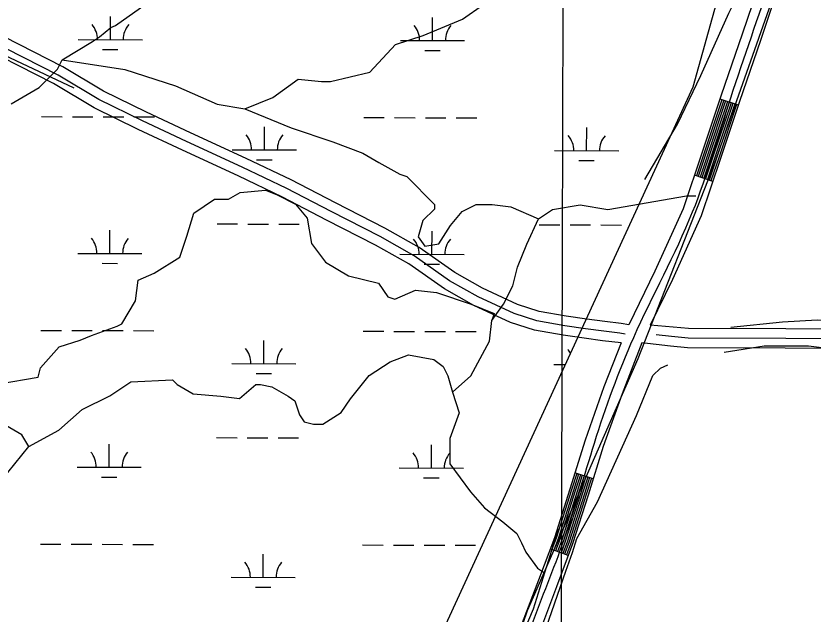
# Model space of a CAD drawing. Extents: x 3161615 to 3199515, y 867541 to 892976.
# Drawn here: x 3180664 to 3181905, y 876681 to 877611 of the extents above; entities that cross this region are included whole.
import ezdxf

# ---------------------------------------------------------------- set-up
doc = ezdxf.new("R2010")
doc.units = 0
for name, color, linetype in [('V-GRID-MAJR', 7, 'Continuous'), ('V-ROAD-CNTR', 7, 'Continuous'), ('V-SITE-VEGE', 7, 'Continuous'), ('V-TOPO-SHOR', 7, 'Continuous'), ('V-WETL-SWMP', 7, 'Continuous')]:
    doc.layers.add(name, color=color, linetype=linetype)

msp = doc.modelspace()

# ---------------------------------------------------------------- linework, layer by layer
at = {"layer": 'V-GRID-MAJR'}
msp.add_spline([(3181502.9, 872964.2), (3181519.7, 879023.4), (3181536.4, 885086), (3181553.2, 891148.7), (3181553.2, 891152.2)], degree=3, dxfattribs=at)
at = {"layer": 'V-ROAD-CNTR'}
for p, q in [((3181788.9, 877472.5), (3181760.4, 877482.1)), ((3181749.1, 877354), (3181720.7, 877363.6)), ((3181562.9, 876891.1), (3181534.2, 876900.1)), ((3181523.9, 876771.5), (3181495.8, 876782.1))]:
    msp.add_line(p, q, dxfattribs=at)
for points in [[(3182207.7, 878711.9), (3182212.6, 878692.5), (3182214.1, 878679.5), (3182213.6, 878667), (3182208.9, 878643.4), (3182195.8, 878607.3), (3182177.6, 878572.3), (3182149.7, 878530.4), (3182121.8, 878487.9), (3182067.9, 878393.9), (3182043.4, 878345.1), (3182023.3, 878294.4), (3181990.9, 878195.1), (3181959.1, 878096), (3181927, 877995.6), (3181895, 877895.1), (3181861.1, 877786.3), (3181826.8, 877677.9), (3181794.8, 877583), (3181762.4, 877488.1), (3181732.7, 877399.3), (3181703.1, 877311.3), (3181659, 877214), (3181618.4, 877130.5)], [(3182239.4, 878708.8), (3182242.1, 878697.9), (3182244.1, 878680.7), (3182243.5, 878663.5), (3182237.8, 878635.3), (3182223.3, 878595.3), (3182203.5, 878557.1), (3182174.8, 878513.9), (3182147.4, 878472.2), (3182094.4, 878379.7), (3182070.8, 878332.8), (3182051.6, 878284.2), (3182019.4, 878185.8), (3181987.6, 878086.9), (3181955.6, 877986.5), (3181923.6, 877886.1), (3181889.7, 877777.4), (3181855.3, 877668.6), (3181823.3, 877573.4), (3181790.9, 877478.5), (3181761.1, 877389.8), (3181731.1, 877300.3), (3181686.2, 877201.2), (3181651.7, 877130.2)], [(3181618.4, 877130.5), (3181606.4, 877132.6), (3181581.1, 877135.6), (3181552.7, 877139.5), (3181520.9, 877144.1), (3181478.5, 877151.4), (3181445, 877162.4), (3181390.6, 877187.5), (3181347.2, 877211.9), (3181291.7, 877250.9), (3181238, 877281.1), (3181161.3, 877320.3), (3181092.4, 877356.4), (3181022.5, 877389.5), (3180935.7, 877429.6), (3180867.1, 877461.6), (3180799.8, 877494.6), (3180736.9, 877532.4), (3180600.2, 877601.6)], [(3181612.7, 877116.2), (3181604.2, 877117.7), (3181579.2, 877120.7), (3181550.6, 877124.6), (3181518.6, 877129.3), (3181474.8, 877136.8), (3181439.5, 877148.5), (3181383.8, 877174.2), (3181339.2, 877199.2), (3181283.7, 877238.2), (3181230.9, 877267.9), (3181154.4, 877307), (3181085.7, 877343), (3181016.1, 877376), (3180929.4, 877416), (3180860.6, 877448.1), (3180792.6, 877481.4), (3180729.6, 877519.2), (3180593.6, 877588.2)], [(3181606.2, 877102.4), (3181577.3, 877105.9), (3181548.5, 877109.7), (3181516.2, 877114.5), (3181471.2, 877122.2), (3181434, 877134.5), (3181376.9, 877160.8), (3181331.2, 877186.5), (3181275.7, 877225.5), (3181223.8, 877254.7), (3181147.5, 877293.7), (3181079, 877329.5), (3181009.8, 877362.4), (3180923.1, 877402.4), (3180854.1, 877434.5), (3180785.4, 877468.2), (3180722.3, 877506.1), (3180587, 877574.7)], [(3181763.3, 877481.1), (3181735.5, 877398.3), (3181723.5, 877362.6)], [(3181766.1, 877480.2), (3181738.4, 877397.4), (3181726.4, 877361.7)], [(3181769, 877479.2), (3181741.2, 877396.4), (3181729.2, 877360.7)], [(3181771.8, 877478.3), (3181744.1, 877395.5), (3181732.1, 877359.7)], [(3181774.6, 877477.3), (3181746.9, 877394.5), (3181734.9, 877358.8)], [(3181777.5, 877476.4), (3181749.8, 877393.6), (3181737.8, 877357.8)], [(3181780.3, 877475.4), (3181752.6, 877392.6), (3181740.6, 877356.9)], [(3181783.2, 877474.5), (3181755.5, 877391.7), (3181743.5, 877355.9)], [(3181786, 877473.5), (3181758.3, 877390.7), (3181746.3, 877355)], [(3185349.2, 876703.1), (3185241.1, 876720.1), (3184355.3, 876851), (3183436.7, 876989.7), (3183098.8, 877042.5), (3182834.6, 877082.7), (3182622.7, 877117), (3182567.2, 877122.2), (3182524.7, 877121.8), (3182470.4, 877122.4), (3181711.3, 877125.1), (3181651.7, 877130.2)], [(3187217.2, 876379.5), (3186063.7, 876575.2), (3185238.8, 876705.3), (3184353.1, 876836.2), (3183434.5, 876974.9), (3183096.5, 877027.7), (3182832.3, 877067.9), (3182620.8, 877102.1), (3182566.6, 877107.2), (3182524.7, 877106.8), (3182470.3, 877107.4), (3181710.6, 877110.1), (3181684.7, 877112.3), (3181660.7, 877115)], [(3181606.2, 877102.4), (3181579.6, 877034), (3181550.1, 876951), (3181526.3, 876874.8), (3181502.4, 876799.4), (3181477.5, 876733.4), (3181452.2, 876666.7)], [(3181638.4, 877102.4), (3181607.8, 877023.5), (3181578.5, 876941.5), (3181555, 876865.8), (3181530.7, 876789.6), (3181505.5, 876722.8), (3181480.5, 876656.6)], [(3185360.9, 876670.9), (3185236.6, 876690.5), (3184350.8, 876821.3), (3183432.2, 876960.1), (3183094.2, 877012.9), (3182830, 877053.1), (3182619, 877087.2), (3182566, 877092.1), (3182524.6, 877091.8), (3182470.2, 877092.4), (3181709.9, 877095.1), (3181683.2, 877097.4), (3181638.4, 877102.4)], [(3181537.1, 876899.2), (3181529.2, 876873.9), (3181505.2, 876798.5), (3181498.6, 876781)], [(3181539.9, 876898.3), (3181532.1, 876873), (3181508.1, 876797.5), (3181501.4, 876779.9)], [(3181542.8, 876897.4), (3181534.9, 876872.1), (3181510.9, 876796.5), (3181504.2, 876778.9)], [(3181545.7, 876896.5), (3181537.8, 876871.2), (3181513.7, 876795.5), (3181507.1, 876777.8)], [(3181548.5, 876895.6), (3181540.6, 876870.3), (3181516.6, 876794.5), (3181509.9, 876776.8)], [(3181551.4, 876894.7), (3181543.5, 876869.4), (3181519.4, 876793.5), (3181512.7, 876775.7)], [(3181554.3, 876893.8), (3181546.4, 876868.5), (3181522.2, 876792.5), (3181515.5, 876774.6)], [(3181557.1, 876892.9), (3181549.2, 876867.6), (3181525.1, 876791.6), (3181518.3, 876773.6)], [(3181560, 876892), (3181552.1, 876866.7), (3181527.9, 876790.6), (3181521.1, 876772.5)]]:
    msp.add_lwpolyline(points, dxfattribs=at)
msp.add_spline([(3181142.9, 878745.8), (3181227.8, 878744.4), (3181287.2, 878734.5), (3181333.6, 878705.1), (3181384.3, 878697.1), (3181461, 878704.2), (3181526.8, 878723.9), (3181588.6, 878750.2), (3181691.6, 878808), (3181778.8, 878848.8), (3181891.1, 878885.3), (3181969.5, 878895), (3182042.6, 878893.6), (3182129.5, 878862.2), (3182187.3, 878804.8), (3182219.9, 878725.3), (3182228.6, 878665.3), (3182190.5, 878564.7), (3182134.6, 878480), (3182037.4, 878289.3), (3181973.4, 878091.5), (3181909.3, 877890.6), (3181841, 877673.2), (3181776.7, 877483.3), (3181717.1, 877305.8), (3181625.4, 877110.4), (3181564.3, 876946.2), (3181516.6, 876794.5), (3181466.3, 876661.7), (3181419.4, 876520.9), (3181351.7, 876343.8), (3181283.7, 876183.7), (3181207.7, 876034.9), (3181135.3, 875907.4), (3181063.8, 875793.7), (3180985.2, 875585.5), (3180930.6, 875426.9), (3180871.9, 875270.8), (3180807.9, 875086.5), (3180804, 874968.2), (3180830.5, 874831.4), (3180789.6, 874606.7), (3180731.2, 874459.8), (3180620.4, 874345.6), (3180437.1, 874039.4), (3180337.9, 873789.7), (3180301.3, 873695.1)], degree=3, dxfattribs=at)
at = {"layer": 'V-SITE-VEGE'}
for p, q in [((3181751.7, 877381.2), (3181894.3, 877785.4)), ((3181632.9, 877078.1), (3181751.7, 877381.2)), ((3181460.6, 876685.8), (3181632.9, 877078.1)), ((3181311, 876263.2), (3181460.6, 876685.8))]:
    msp.add_line(p, q, dxfattribs=at)
at = {"layer": 'V-TOPO-SHOR'}
for points in [[(3178932.8, 878416.5), (3180491, 877623), (3180753.7, 877499.7)], [(3180818.9, 877596.8), (3180883.9, 877643.5), (3180919.9, 877654.2), (3180959.6, 877650.5), (3180977.6, 877643.3), (3180992, 877636), (3181028, 877628.7), (3181060.4, 877628.6), (3181092.9, 877650.1), (3181143.4, 877678.8), (3181190.3, 877689.5), (3181237.2, 877700.2), (3181262.4, 877710.9), (3181305.8, 877743.3), (3181320.2, 877754), (3181352.7, 877786.4), (3181443.1, 877883.4), (3181464.8, 877930.2), (3181504.6, 877984.1), (3181540.8, 878038.1), (3181555.3, 878066.9), (3181609.5, 878131.6), (3181616.8, 878142.4)], [(3181643.4, 877356.7), (3181694.1, 877443.1), (3181730.4, 877518.7), (3181773.9, 877615.8), (3181821, 877709.4), (3181875.4, 877853.4), (3181908.2, 877957.8), (3181915.5, 878008.2), (3181926.5, 878069.5), (3181926.5, 878069.5)], [(3181020.3, 877466.6), (3181063.6, 877484.5), (3181103.3, 877513.2), (3181139.4, 877509.5), (3181153.8, 877509.4), (3181215.1, 877523.7), (3181254.8, 877566.8), (3181298.1, 877581.1), (3181359.4, 877606.2), (3181424.4, 877652.8), (3181467.8, 877685.1), (3181507.5, 877721.1), (3181583.3, 877771.3), (3181608.6, 877782.1), (3181684.4, 877825.1), (3181698.9, 877846.7), (3181727.8, 877904.2), (3181782, 877958.2), (3181789.3, 877979.8), (3181793, 878005), (3181825.6, 878058.9)], [(3180656.4, 877474.8), (3180699.7, 877499.9), (3180706.9, 877507.1), (3180728.6, 877528.6), (3180735.8, 877543), (3180782.8, 877571.7), (3180793.6, 877578.9), (3180811.7, 877593.3), (3180818.9, 877596.8)], [(3180735.8, 877543), (3180833.1, 877528.3), (3180912.3, 877502.9), (3180977.1, 877473.9), (3181020.3, 877466.6), (3181092.3, 877437.5), (3181157.1, 877415.7), (3181203.9, 877397.6), (3181229.1, 877383.1), (3181261.5, 877365), (3181272.3, 877361.4), (3181315.4, 877318), (3181315.4, 877310.8), (3181297.3, 877292.8), (3181290, 877267.6), (3181300.8, 877253.2), (3181322.4, 877256.7), (3181340.5, 877285.5), (3181358.6, 877307.1), (3181380.3, 877317.8), (3181405.5, 877317.7), (3181434.3, 877314.1), (3181477.5, 877295.9)], [(3180828.4, 877132), (3180850.1, 877167.9), (3180853.8, 877200.4), (3180879.1, 877211.1), (3180918.8, 877236.2), (3180929.7, 877268.6), (3180940.6, 877304.6), (3180973.1, 877326.1), (3180994.7, 877326.1), (3181012.8, 877336.8), (3181052.4, 877340.3), (3181070.4, 877333.1), (3181099.2, 877318.6), (3181117.1, 877296.9), (3181124.2, 877257.3), (3181145.8, 877228.4), (3181181.8, 877206.7), (3181228.6, 877195.7), (3181242.9, 877174.1), (3181253.7, 877170.4), (3181286.2, 877184.7), (3181318.6, 877181), (3181372.6, 877162.9), (3181408.6, 877148.4), (3181405, 877137.6)], [(3181343.4, 877026), (3181372.3, 877051.2), (3181401.3, 877105.1), (3181405, 877137.6), (3181423.1, 877162.7), (3181437.6, 877191.5), (3181444.9, 877220.3), (3181459.4, 877256.3), (3181477.5, 877295.9), (3181499.2, 877310.3), (3181542.4, 877317.4), (3181585.7, 877310), (3181708.2, 877331.3), (3181715.4, 877331.3), (3181722.7, 877331.3)], [(3180637.1, 877038.8), (3180698.4, 877049.4), (3180702.1, 877063.8), (3180731, 877096.2), (3180763.5, 877106.9), (3180781.5, 877114.1), (3180821.2, 877128.4), (3180828.4, 877132)], [(3181777, 877126.9), (3181857.8, 877135.1), (3181911.6, 877138.3), (3181985.6, 877134.8), (3182126.9, 877124.3), (3182377.5, 877123.6), (3182562.5, 877126.4), (3182639.8, 877117.8), (3182913.9, 877080.1)], [(3181766.8, 877088.3), (3181829.1, 877098.2), (3181898, 877098), (3182010.7, 877084.2), (3182202.4, 877080.3), (3182476.6, 877084.6), (3182564.1, 877081), (3182701.9, 877068.9), (3182856.6, 877051.6), (3182903.7, 877044.8), (3183038.2, 877015.8)], [(3180683.7, 876941.4), (3180730.6, 876966.5), (3180766.8, 876998.8), (3180810.1, 877020.3), (3180842.6, 877041.8), (3180907.4, 877045.2), (3180914.6, 877038), (3180939.8, 877023.5), (3180983, 877019.8), (3181011.9, 877016.1), (3181037.1, 877037.7), (3181044.4, 877037.7), (3181062.4, 877034), (3181087.6, 877019.5), (3181098.3, 877012.3), (3181105.5, 876990.6), (3181112.7, 876979.8), (3181127.1, 876976.2), (3181141.5, 876976.1), (3181170.4, 876994.1), (3181184.8, 877015.7), (3181213.8, 877051.6), (3181246.3, 877073.1), (3181275.1, 877083.9), (3181314.7, 877076.6), (3181329.1, 877065.7), (3181336.3, 877051.3), (3181343.4, 877026), (3181354.1, 876993.6), (3181339.6, 876954), (3181339.5, 876914.3), (3181371.8, 876871), (3181393.4, 876845.7), (3181422.1, 876824), (3181443.7, 876805.9), (3181450.9, 876791.5), (3181458.1, 876777.1), (3181476, 876751.8), (3181486.8, 876744.5)], [(3181379.7, 876386.3), (3181467.8, 876596.3), (3181520.3, 876747.5), (3181530.5, 876776.1), (3181537.3, 876797.9), (3181569.4, 876855), (3181630.3, 876989.4), (3181655.7, 877051.6), (3181667.5, 877063.3), (3181679.3, 877068.3)], [(3180640.3, 876887.4), (3180683.7, 876941.4), (3180673, 876959.4), (3180647.8, 876973.9), (3180626.2, 876977.6), (3180572.1, 876974.1)], [(3181124.4, 875904.3), (3181219, 876060.4), (3181285.1, 876218.3), (3181327.5, 876351.1), (3181342.7, 876388.1), (3181469.7, 876688.8), (3181508.7, 876813.1)]]:
    msp.add_lwpolyline(points, dxfattribs=at)
at = {"layer": 'V-WETL-SWMP'}
for p, q in [((3182021.6, 878586.8), (3181717.8, 877500.7)), ((3180810.7, 877574.5), (3180810.8, 877610.5)), ((3181312.6, 877573.1), (3181312.7, 877609.1)), ((3180760.7, 877574.6), (3180860.7, 877574.3)), ((3181262.6, 877573.2), (3181362.6, 877573)), ((3180798.6, 877559.1), (3180822.6, 877559)), ((3181300.5, 877557.7), (3181324.5, 877557.6)), ((3181717.8, 877500.7), (3181124.5, 876211.8)), ((3180703.5, 877454.7), (3180735.5, 877454.6)), ((3180751.5, 877454.6), (3180783.5, 877454.5)), ((3180799.5, 877454.4), (3180831.5, 877454.4)), ((3180847.5, 877454.3), (3180879.5, 877454.2)), ((3181205.4, 877453.3), (3181237.4, 877453.2)), ((3181253.4, 877453.2), (3181285.4, 877453.1)), ((3181301.4, 877453.1), (3181333.4, 877453)), ((3181349.4, 877452.9), (3181381.4, 877452.8)), ((3181050.7, 877403), (3181050.8, 877439)), ((3181552.6, 877401.6), (3181552.7, 877437.6)), ((3181000.7, 877403.1), (3181100.7, 877402.9)), ((3181502.6, 877401.8), (3181602.6, 877401.5)), ((3181038.6, 877387.6), (3181062.6, 877387.5)), ((3181540.5, 877386.2), (3181564.5, 877386.2)), ((3180976.9, 877287.8), (3181008.9, 877287.7)), ((3181024.9, 877287.6), (3181056.9, 877287.6)), ((3181072.9, 877287.5), (3181104.9, 877287.4)), ((3181478.8, 877286.4), (3181510.8, 877286.3)), ((3181526.8, 877286.3), (3181558.8, 877286.2)), ((3181574.8, 877286.1), (3181606.8, 877286)), ((3180809.8, 877241.8), (3180809.9, 877277.8)), ((3181311.7, 877240.4), (3181311.8, 877276.4)), ((3180759.8, 877241.9), (3180859.8, 877241.7)), ((3181261.7, 877240.6), (3181361.7, 877240.3)), ((3180797.7, 877226.4), (3180821.7, 877226.3)), ((3181299.6, 877225), (3181323.6, 877225)), ((3180702.6, 877122), (3180734.6, 877121.9)), ((3180750.6, 877121.9), (3180782.6, 877121.8)), ((3180798.6, 877121.8), (3180830.6, 877121.7)), ((3180846.6, 877121.6), (3180878.6, 877121.5)), ((3181204.5, 877120.6), (3181236.5, 877120.6)), ((3181252.5, 877120.5), (3181284.5, 877120.4)), ((3181300.5, 877120.4), (3181332.5, 877120.3)), ((3181348.5, 877120.2), (3181380.5, 877120.2)), ((3181049.7, 877070.3), (3181049.8, 877106.3)), ((3180999.7, 877070.5), (3181099.7, 877070.2)), ((3181501.7, 877069.1), (3181519.1, 877069)), ((3181037.7, 877054.9), (3181061.7, 877054.9)), ((3180808.8, 876909.1), (3180808.9, 876945.1)), ((3180976, 876955.1), (3181008, 876955)), ((3181024, 876955), (3181056, 876954.9)), ((3181072, 876954.8), (3181104, 876954.7)), ((3181310.7, 876907.7), (3181310.8, 876943.7)), ((3180758.8, 876909.3), (3180858.8, 876909)), ((3181260.7, 876907.9), (3181360.7, 876907.6)), ((3180796.8, 876893.7), (3180820.8, 876893.7)), ((3181298.7, 876892.3), (3181322.7, 876892.3)), ((3180701.7, 876789.4), (3180733.7, 876789.3)), ((3180749.7, 876789.2), (3180781.7, 876789.1)), ((3180797.7, 876789.1), (3180829.7, 876789)), ((3180845.7, 876789), (3180877.7, 876788.9)), ((3181203.6, 876788), (3181235.6, 876787.9)), ((3181251.6, 876787.8), (3181283.6, 876787.8)), ((3181299.6, 876787.7), (3181331.6, 876787.6)), ((3181347.6, 876787.6), (3181379.6, 876787.5)), ((3181048.8, 876737.7), (3181048.9, 876773.7)), ((3180998.8, 876737.8), (3181098.8, 876737.5)), ((3181036.8, 876722.3), (3181060.8, 876722.2))]:
    msp.add_line(p, q, dxfattribs=at)
for centre, start, end in [((3180755.4, 877575.1), 359.0699, 40.6135), ((3180865.9, 877574.8), 139.0699, 180.6135), ((3181257.3, 877573.7), 359.0699, 40.6135), ((3181367.8, 877573.4), 139.0699, 180.6135), ((3180995.4, 877403.6), 359.0699, 40.6135), ((3181105.9, 877403.3), 139.0699, 180.6135), ((3181497.3, 877402.2), 359.0699, 40.6135), ((3181607.8, 877401.9), 139.0699, 180.6135), ((3180754.5, 877242.4), 359.0699, 40.6135), ((3180865, 877242.1), 139.0699, 180.6135), ((3181256.4, 877241), 359.0699, 40.6135), ((3181366.9, 877240.7), 139.0699, 180.6135), ((3180994.5, 877071), 359.0699, 40.6135), ((3181105, 877070.7), 139.0699, 180.6135), ((3181496.4, 877069.6), 29.1107, 40.6135), ((3180753.6, 876909.8), 359.0699, 40.6135), ((3180864.1, 876909.5), 139.0699, 180.6135), ((3181255.5, 876908.4), 359.0699, 40.6135), ((3181366, 876908.1), 139.0699, 180.6135), ((3180993.6, 876738.3), 359.0699, 40.6135), ((3181104.1, 876738), 139.0699, 180.6135)]:
    msp.add_arc(centre, 35.2, start, end, dxfattribs=at)

doc.saveas('drawing.dxf')
